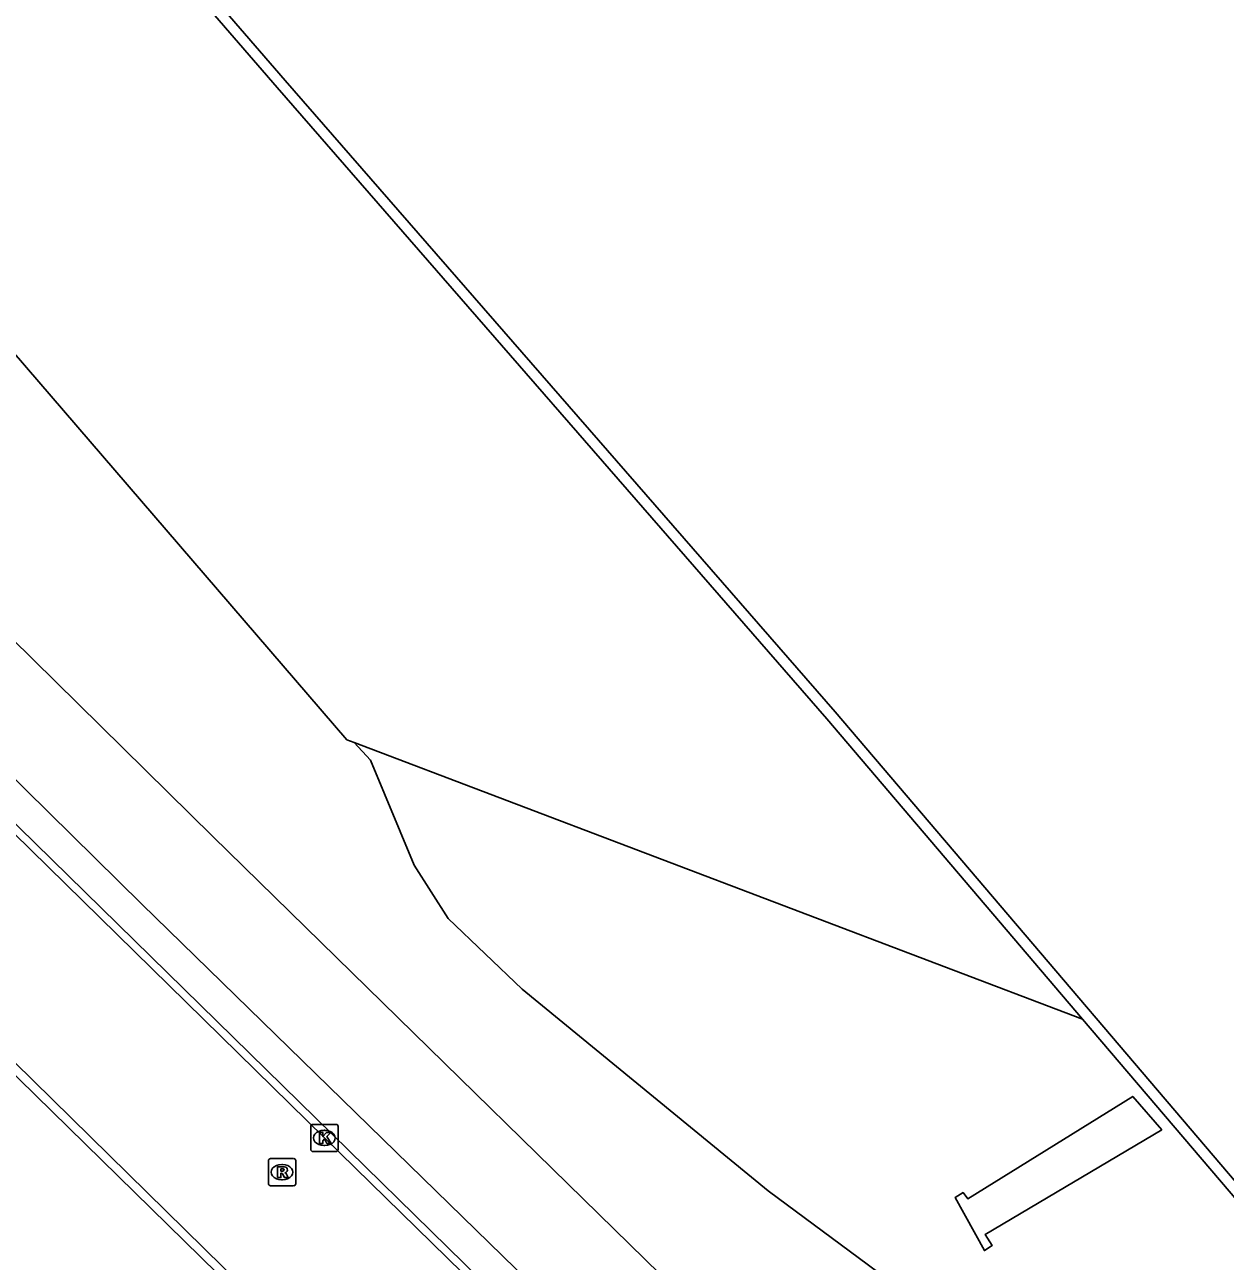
# Model space of a CAD drawing. Extents: x 155018 to 156648, y 383980 to 385733.
# Drawn here: x 156423.25 to 156467.4, y 384867.59 to 384913.07 of the extents above; entities that cross this region are included whole.
import ezdxf

# ---------------------------------------------------------------- set-up
doc = ezdxf.new("R2010")
doc.units = 0
for name, color, linetype in [('IMGEO_Berm_groen', 7, 'Continuous'), ('IMGEO_Fietspad_gesloten', 7, 'Continuous'), ('IMGEO_Kademuur', 7, 'Continuous'), ('IMGEO_Kolk', 7, 'Continuous'), ('IMGEO_Loofbos', 7, 'Continuous'), ('IMGEO_Rijbaan_lokaal_gesloten', 7, 'Continuous'), ('IMGEO_Rioolput', 7, 'Continuous'), ('IMGEO_Voetpad_open', 7, 'Continuous')]:
    doc.layers.add(name, color=color, linetype=linetype)

msp = doc.modelspace()

# ---------------------------------------------------------------- linework, layer by layer
at = {"layer": 'IMGEO_Berm_groen'}
for points in [[(156435.357, 384886.67), (156435.097, 384886.769), (156418.998, 384905.465)], [(156537.764, 384773.408), (156536.394, 384775.404), (156533.29, 384779.126), (156528.569, 384784.426), (156516.828, 384798.217), (156504.048, 384813.655), (156500, 384818.189), (156495.009, 384823.781), (156476.62, 384845.189), (156463.287, 384860.021), (156460.375, 384862.784), (156457.973, 384864.715), (156450.59, 384870.183), (156441.545, 384877.591), (156438.815, 384880.197), (156437.572, 384882.161), (156435.965, 384886.016), (156435.357, 384886.67)]]:
    msp.add_lwpolyline(points, dxfattribs=at)
at = {"layer": 'IMGEO_Fietspad_gesloten'}
for points in [[(156381.367, 384930.954), (156406.217, 384906.79), (156430.162, 384883.207), (156451.162, 384862.667), (156457.4, 384856.179), (156468.438, 384844.792), (156474.424, 384838.196), (156491.394, 384818.691), (156500, 384808.426), (156505.202, 384802.154), (156514.326, 384791.112)], [(156378.909, 384928.393), (156403.574, 384904.352), (156427.549, 384880.718), (156450.16, 384858.675)]]:
    msp.add_lwpolyline(points, dxfattribs=at)
at = {"layer": 'IMGEO_Kademuur'}
for points in [[(156327.823, 385031.2), (156326.986, 385032.1), (156326.986, 385032.284), (156327.352, 385032.574), (156345.086, 385012.258), (156359.003, 384996.036), (156374.617, 384977.983), (156393.553, 384956.601), (156410.677, 384936.606), (156432.829, 384911.026), (156453.053, 384887.799), (156471.899, 384865.679), (156491.752, 384842.132), (156512.921, 384817.827), (156526.599, 384802.196), (156526.274, 384801.883), (156526.064, 384801.905), (156525.374, 384802.683)], [(156395.676, 384953.508), (156410.374, 384936.345), (156432.527, 384910.764), (156452.75, 384887.538), (156462.155, 384876.499)], [(156462.155, 384876.499), (156471.594, 384865.42), (156491.448, 384841.872), (156512.62, 384817.564), (156523.033, 384805.668), (156523.416, 384805.039)]]:
    msp.add_lwpolyline(points, dxfattribs=at)
at = {"layer": 'IMGEO_Kolk'}
for p, q in [((156433.767, 384871.698), (156433.767, 384872.55)), ((156433.842, 384872.624), (156434.694, 384872.624)), ((156434.255, 384872.404), (156434.28, 384872.404)), ((156434.768, 384872.55), (156434.768, 384871.698)), ((156434.694, 384871.624), (156433.842, 384871.624)), ((156434.278, 384871.844), (156434.253, 384871.844))]:
    msp.add_line(p, q, dxfattribs=at)
for points in [[(156433.767, 384871.698), (156433.767, 384872.55)], [(156433.842, 384872.624), (156434.694, 384872.624)], [(156434.768, 384872.55), (156434.768, 384871.698)], [(156434.088, 384872.324), (156434.211, 384872.324), (156434.211, 384872.173), (156434.341, 384872.324), (156434.505, 384872.324), (156434.359, 384872.173), (156434.512, 384871.924), (156434.36, 384871.924), (156434.275, 384872.088), (156434.211, 384872.021), (156434.211, 384871.924), (156434.088, 384871.924), (156434.088, 384872.324)], [(156434.694, 384871.624), (156433.842, 384871.624)]]:
    msp.add_lwpolyline(points, dxfattribs=at)
for centre, start, end in [((156433.844, 384872.548), 91.552, 178.448), ((156433.844, 384872.548), 91.552, 178.448), ((156434.692, 384872.548), 1.552, 88.448), ((156434.692, 384872.548), 1.552, 88.448), ((156433.844, 384871.7), 181.552, 268.448), ((156433.844, 384871.7), 181.552, 268.448), ((156434.692, 384871.7), 271.552, 358.448), ((156434.692, 384871.7), 271.552, 358.448)]:
    msp.add_arc(centre, 0.0765, start, end, dxfattribs=at)
for centre, major_axis, ratio, start_param, end_param in [((156434.254, 384872.124), (-0.387, 0.002), 0.722429, 4.712389, 7.853982), ((156434.279, 384872.124), (-0.39, 0.002), 0.717154, 1.570796, 4.712389)]:
    msp.add_ellipse(centre, major_axis=major_axis, ratio=ratio, start_param=start_param, end_param=end_param, dxfattribs=at)
at = {"layer": 'IMGEO_Loofbos'}
msp.add_lwpolyline([(156462.155, 384876.499), (156435.357, 384886.67)], dxfattribs=at)
at = {"layer": 'IMGEO_Rijbaan_lokaal_gesloten'}
for points in [[(156480.225, 384823.967), (156476.235, 384828.643), (156471.885, 384833.689), (156467.453, 384838.661), (156462.938, 384843.56), (156458.343, 384848.383), (156453.668, 384853.13), (156448.916, 384857.798), (156434.267, 384872.123), (156419.647, 384886.464), (156405.73, 384900.096), (156377.91, 384927.341), (156375.04, 384930.015), (156372.138, 384932.653), (156369.204, 384935.256), (156366.239, 384937.823), (156363.242, 384940.354), (156360.215, 384942.848), (156354.982, 384946.98), (156349.674, 384951.017)], [(156346.671, 384945.729), (156351.571, 384941.987), (156356.405, 384938.16), (156359.314, 384935.786), (156362.19, 384933.373), (156365.034, 384930.922), (156367.844, 384928.433), (156370.621, 384925.906), (156373.363, 384923.342), (156376.441, 384920.41), (156387.342, 384909.747), (156401.977, 384895.373), (156415.885, 384881.769), (156431.229, 384866.695), (156445.153, 384853.074), (156449.649, 384848.619), (156454.079, 384844.098), (156458.442, 384839.512), (156462.737, 384834.863), (156466.963, 384830.151), (156471.12, 384825.378), (156475.521, 384820.204)], [(156449.113, 384857.988), (156378.116, 384927.563)], [(156373.149, 384923.131), (156376.192, 384920.193), (156444.921, 384852.847), (156446.781, 384851.044)]]:
    msp.add_lwpolyline(points, dxfattribs=at)
at = {"layer": 'IMGEO_Rioolput'}
for p, q in [((156432.21, 384870.44), (156432.21, 384871.292)), ((156432.285, 384871.366), (156433.137, 384871.366)), ((156432.698, 384871.146), (156432.723, 384871.146)), ((156433.211, 384871.292), (156433.211, 384870.44)), ((156432.721, 384870.586), (156432.696, 384870.586)), ((156433.137, 384870.366), (156432.285, 384870.366))]:
    msp.add_line(p, q, dxfattribs=at)
for points in [[(156432.21, 384870.44), (156432.21, 384871.292)], [(156432.285, 384871.366), (156433.137, 384871.366)], [(156432.799, 384871.064), (156432.547, 384871.066), (156432.547, 384870.666)], [(156433.211, 384871.292), (156433.211, 384870.44)], [(156432.547, 384870.666), (156432.671, 384870.666), (156432.671, 384870.828), (156432.682, 384870.828)], [(156432.725, 384870.985), (156432.671, 384870.985), (156432.671, 384870.904)], [(156432.671, 384870.904), (156432.723, 384870.904)], [(156432.729, 384870.799), (156432.8, 384870.666), (156432.94, 384870.666), (156432.875, 384870.792)], [(156433.137, 384870.366), (156432.285, 384870.366)]]:
    msp.add_lwpolyline(points, dxfattribs=at)
for centre, radius, start, end in [((156432.287, 384871.29), 0.0765, 91.552, 178.448), ((156432.287, 384871.29), 0.0765, 91.552, 178.448), ((156432.798, 384870.954), 0.109, 350.3612, 89.416), ((156433.135, 384871.29), 0.0765, 1.552, 88.448), ((156433.135, 384871.29), 0.0765, 1.552, 88.448), ((156432.681, 384870.775), 0.0533, 26.0293, 88.6989), ((156432.707, 384871.093), 0.19, 274.7715, 282.9687), ((156432.731, 384870.889), 0.0964, 77.0061, 93.1865), ((156432.745, 384870.946), 0.0378, 276.6634, 79.6772), ((156432.796, 384870.954), 0.112, 277.5842, 350.9817), ((156432.78, 384870.739), 0.108, 29.5134, 73.7905), ((156432.287, 384870.442), 0.0765, 181.552, 268.448), ((156432.287, 384870.442), 0.0765, 181.552, 268.448), ((156433.135, 384870.442), 0.0765, 271.552, 358.448), ((156433.135, 384870.442), 0.0765, 271.552, 358.448)]:
    msp.add_arc(centre, radius, start, end, dxfattribs=at)
for centre, major_axis, ratio, start_param, end_param in [((156432.697, 384870.866), (-0.387, 0.002), 0.722429, 4.712389, 7.853982), ((156432.722, 384870.866), (-0.39, 0.002), 0.717154, 1.570796, 4.712389)]:
    msp.add_ellipse(centre, major_axis=major_axis, ratio=ratio, start_param=start_param, end_param=end_param, dxfattribs=at)
at = {"layer": 'IMGEO_Voetpad_open'}
msp.add_lwpolyline([(156465.065, 384872.421), (156458.568, 384868.567), (156458.823, 384868.162), (156458.543, 384867.981), (156457.47, 384869.934), (156457.757, 384870.115), (156457.927, 384869.885), (156463.998, 384873.649), (156465.065, 384872.421)], dxfattribs=at)

doc.saveas('drawing.dxf')
